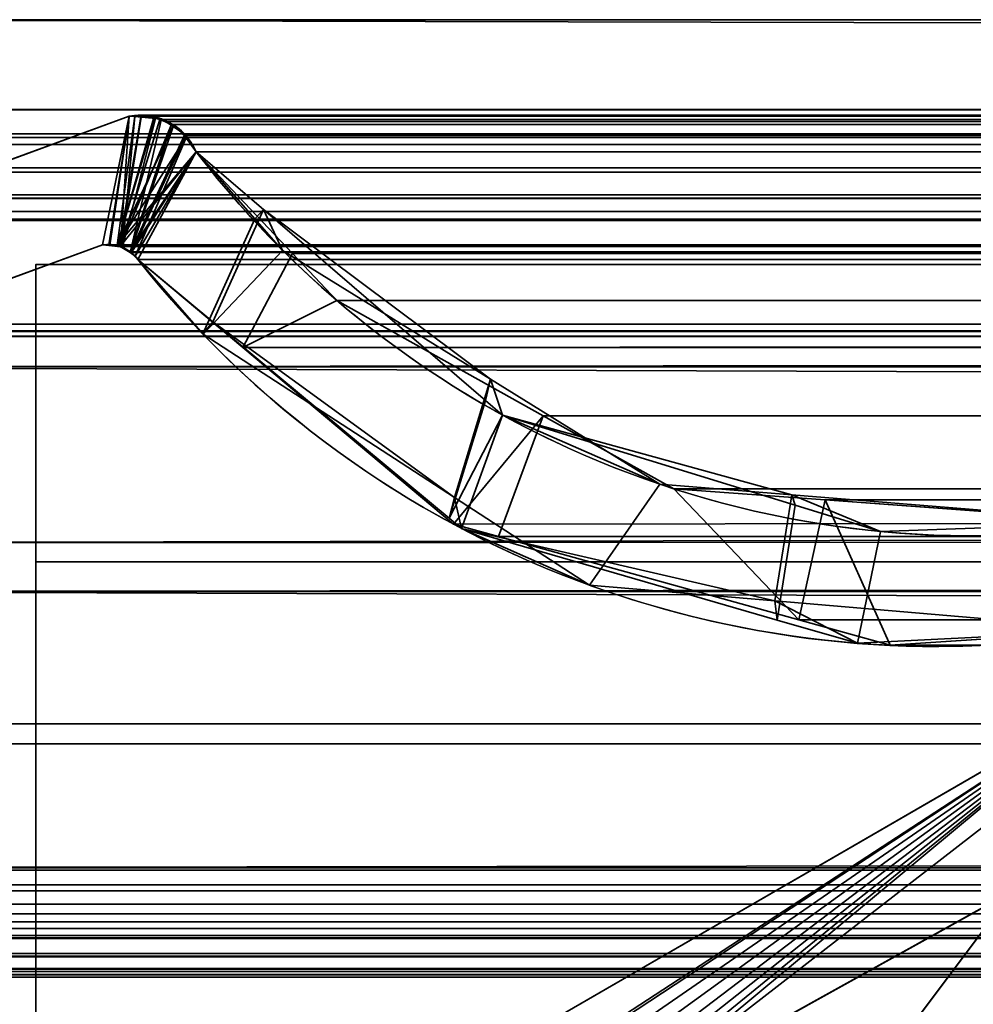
# Model space of a CAD drawing. Header units: millimetres. Extents: x -508 to 6708, y -115 to 193.
# Tile 355 of 656: x 1140.89 to 1147.31, y -4.98 to 1.65. Entities that reach past the tile are written whole.
import ezdxf

# ---------------------------------------------------------------- set-up
doc = ezdxf.new("R2010")
doc.units = ezdxf.units.MM
doc.layers.add('151', color=7, linetype='Continuous', true_color=0xffffff)

# ---------------------------------------------------------------- blocks, each defined once
blk = doc.blocks.new('UG_SURFACE_002')
at = {"layer": '151', "color": 252, "linetype": 'Continuous', "lineweight": 35}
for points in [[(2057.4999, -10, 2215.25), (2057.4999, 174.4, 2215.25), (942.5, 174.4, 2215.25), (942.5, -10, 2215.25)], [(1092.5, -10, 2065.2499), (1092.5, 174.4, 2065.2499), (1907.5, 174.4, 2065.2499), (1907.5, -10, 2065.2499)]]:
    blk.add_3dface(points, dxfattribs=at)
blk = doc.blocks.new('UG_SURFACE_143')
at = {"layer": '151', "color": 7, "linetype": 'Continuous', "lineweight": 35}
for points in [[(1141, -26, 2017), (1859, -26, 2017), (1859, 0, 2017), (1141, 0, 2017)], [(1141, 0, 2), (1141, 0, 2017), (1859, 0, 2017), (1859, 0, 2)], [(1141, 0, 2), (1859, 0, 2), (1859, -2), (1141, -2)], [(1141, 0, 2017), (1141, -9, 1140.4999), (1141, -14.6043, 1140.5953), (1141, -20.1, 1142)], [(1141, 0, 2), (1141, -14, 1035), (1141, -14, 1065.0001), (1141, -9, 1116.5)], [(1141, -9, 1116.5), (1141, -9, 1140.4999), (1141, 0, 2017), (1141, 0, 2)], [(1141, -20.1, 1142), (1141, -21.5, 1142), (1141, -26, 2017), (1141, 0, 2017)], [(1141, 0, 2), (1141, -2), (1141, -9), (1141, -9, 30.5)], [(1141, 0, 2), (1141, -21, 1035), (1141, -14, 1035)], [(1141, -9, 30.5), (1141, -21, 1035), (1141, 0, 2)], [(1141, -9), (1141, -2), (1859, -2), (1859, -9)]]:
    blk.add_3dface(points, dxfattribs=at)
blk = doc.blocks.new('UG_SURFACE_148')
at = {"layer": '151', "color": 252, "linetype": 'Continuous', "lineweight": 35}
for points in [[(1135.5, -21.92, 2021.75), (1864.5, -21.92, 2021.75), (1864.5, 13.42, 2021.75), (1135.5, 13.42, 2021.75)], [(1137, -21.92, 2020.2501), (1137, 13.42, 2020.2501), (1863, 13.42, 2020.2501), (1863, -21.92, 2020.2501)]]:
    blk.add_3dface(points, dxfattribs=at)
blk = doc.blocks.new('UG_SURFACE_151')
at = {"layer": '151', "color": 252, "linetype": 'Continuous', "lineweight": 35}
for points in [[(1153, 3.0145, -6.75), (1138, 3.0145, -6.75), (1138, -16.9528, -6.75), (1862, -16.9528, -6.75)], [(1138, -16.9528, -7.75), (1138, 3.0145, -7.75), (1153, 3.0145, -7.75)], [(1153, 3.0145, -7.75), (1847, 3.0145, -7.75), (1138, -16.9528, -7.75)], [(1847, 3.0145, -7.75), (1862, 3.0145, -7.75), (1862, -16.9528, -7.75), (1138, -16.9528, -7.75)]]:
    blk.add_3dface(points, dxfattribs=at)
blk = doc.blocks.new('UG_SURFACE_154')
at = {"layer": '151', "color": 7, "linetype": 'Continuous', "lineweight": 35}
for points in [[(1139.7102, 0.295, -7.75), (1141.6266, 0.997, -7.75), (1141.4485, 0.1329, -7.75), (1139.9915, -0.4009, -7.75)], [(1139.9915, -0.4009, 2017.2584), (1141.4485, 0.1329, 2015.8014), (1141.6266, 0.997, 2015.6233), (1139.7102, 0.295, 2017.5397)], [(1141.6266, 0.997, -7.75), (1139.7102, 0.295, -7.75), (1139.7102, 0.295, 2017.5397), (1141.6266, 0.997, 2015.6233)], [(1141.49, 0.1314, -7.75), (1141.4485, 0.1329, -7.75), (1141.6266, 0.997, -7.75)], [(1141.6266, 0.997, 2015.6233), (1141.4485, 0.1329, 2015.8014), (1141.4896, 0.1281, 2015.7604)], [(1141.4896, 0.1281, 2015.7604), (1141.5676, 0.119, 2015.6825), (1141.6266, 0.997, 2015.6233)], [(1141.5467, 0.1294, -7.75), (1141.49, 0.1314, -7.75), (1141.6266, 0.997, -7.75), (1141.6646, 0.9963, -7.75)], [(1141.6646, 0.9963, -7.75), (1141.7949, 0.9939, -7.75), (1141.5467, 0.1294, -7.75)], [(1141.5467, 0.1294, -7.75), (1141.7949, 0.9939, -7.75), (1141.8027, 0.9904, -7.75)], [(1141.5676, 0.119, 2015.6825), (1141.583, 0.1172, 2015.667), (1141.6644, 0.9939, 2015.5857), (1141.6266, 0.997, 2015.6233)], [(1141.583, 0.1172, 2015.667), (1141.803, 0.9825, 2015.4469), (1141.6644, 0.9939, 2015.5857)], [(1141.6266, 0.997, -7.75), (1141.6266, 0.997, 2015.6233), (1141.6644, 0.9939, 2015.5857)], [(1141.6644, 0.9939, 2015.5857), (1141.6646, 0.9963, -7.75), (1141.6266, 0.997, -7.75)], [(1141.6646, 0.9963, -7.75), (1141.6644, 0.9939, 2015.5857), (1141.803, 0.9825, 2015.4469)], [(1141.803, 0.9825, 2015.4469), (1141.7949, 0.9939, -7.75), (1141.6646, 0.9963, -7.75)], [(1141.803, 0.9825, 2015.4469), (1141.8027, 0.9904, -7.75), (1141.7949, 0.9939, -7.75)], [(1141.5467, 0.1294, -7.75), (1141.8027, 0.9904, -7.75), (1141.9244, 0.9346, -7.75)], [(1141.5467, 0.1294, -7.75), (1141.9244, 0.9346, -7.75), (1141.9448, 0.9253, -7.75), (1142.0082, 0.8542, -7.75)], [(1141.8447, 0.979, 2015.4052), (1141.803, 0.9825, 2015.4469), (1141.583, 0.1172, 2015.667), (1141.634, 0.0805, 2015.6159)], [(1141.634, 0.0805, 2015.6159), (1141.9225, 0.9273, 2015.3277), (1141.8447, 0.979, 2015.4052)], [(1142.0023, 0.8741, 2015.2476), (1141.9225, 0.9273, 2015.3277), (1141.634, 0.0805, 2015.6159)], [(1141.8027, 0.9904, -7.75), (1141.803, 0.9825, 2015.4469), (1141.8447, 0.979, 2015.4052)], [(1141.8447, 0.979, 2015.4052), (1141.9244, 0.9346, -7.75), (1141.8027, 0.9904, -7.75)], [(1141.8447, 0.979, 2015.4052), (1141.9225, 0.9273, 2015.3277), (1141.9244, 0.9346, -7.75)], [(1141.9448, 0.9253, -7.75), (1141.9244, 0.9346, -7.75), (1141.9225, 0.9273, 2015.3277)], [(1141.9448, 0.9253, -7.75), (1141.9225, 0.9273, 2015.3277), (1142.0023, 0.8741, 2015.2476)], [(1141.634, 0.0805, 2015.6159), (1141.6675, 0.0564, 2015.5826), (1142.013, 0.8578, 2015.2371), (1142.0023, 0.8741, 2015.2476)], [(1142.0023, 0.8741, 2015.2476), (1142.0082, 0.8542, -7.75), (1141.9448, 0.9253, -7.75)], [(1142.0023, 0.8741, 2015.2476), (1142.013, 0.8578, 2015.2371), (1142.0082, 0.8542, -7.75)], [(1142.0082, 0.8542, -7.75), (1142.058, 0.7985, -7.75), (1142.0786, 0.7573, -7.75), (1141.5467, 0.1294, -7.75)], [(1142.0786, 0.7573, 2015.1713), (1142.013, 0.8578, 2015.2371), (1141.6675, 0.0564, 2015.5826)], [(1142.0082, 0.8542, -7.75), (1142.013, 0.8578, 2015.2371), (1142.0786, 0.7573, 2015.1713)], [(1142.0786, 0.7573, 2015.1713), (1142.058, 0.7985, -7.75), (1142.0082, 0.8542, -7.75)], [(1142.0786, 0.7573, 2015.1713), (1142.0786, 0.7573, -7.75), (1142.058, 0.7985, -7.75)], [(1141.5663, 0.12, -7.75), (1141.5467, 0.1294, -7.75), (1142.0786, 0.7573, -7.75)], [(1142.0786, 0.7573, -7.75), (1141.634, 0.0875, -7.75), (1141.5663, 0.12, -7.75)], [(1141.6357, 0.0858, -7.75), (1141.634, 0.0875, -7.75), (1142.0786, 0.7573, -7.75)], [(1141.6857, 0.0331, -7.75), (1141.6357, 0.0858, -7.75), (1142.0786, 0.7573, -7.75)], [(1142.0786, 0.7573, 2015.1713), (1141.6675, 0.0564, 2015.5826), (1141.6857, 0.0331, 2015.5642)], [(1142.0786, 0.7573, -7.75), (1142.5296, 0.3698, -7.75), (1142.1908, -0.3864, -7.75), (1141.6857, 0.0331, -7.75)], [(1141.6857, 0.0331, 2015.5642), (1142.1233, -0.4676, 2015.1267), (1142.4729, 0.3078, 2014.7772), (1142.0786, 0.7573, 2015.1713)], [(1142.0786, 0.7573, -7.75), (1142.0786, 0.7573, 2015.1713), (1142.4729, 0.3078, 2014.7772)], [(1142.4729, 0.3078, 2014.7772), (1142.5296, 0.3698, -7.75), (1142.0786, 0.7573, -7.75)], [(1143.7792, -1.7056, -7.75), (1142.1908, -0.3864, -7.75), (1142.5296, 0.3698, -7.75), (1144.0252, -0.9154, -7.75)], [(1142.5296, 0.3698, -7.75), (1142.4729, 0.3078, 2014.7772), (1142.6595, 0.0948, 2014.5905)], [(1142.5296, 0.3698, -7.75), (1142.6595, 0.0948, 2014.5905), (1144.0574, -0.7716, 2013.1927)], [(1144.0574, -0.7716, 2013.1927), (1144.0252, -0.9154, -7.75), (1142.5296, 0.3698, -7.75)], [(1142.1233, -0.4676, 2015.1267), (1142.1247, -0.4691, 2015.1253), (1142.6595, 0.0948, 2014.5905), (1142.4729, 0.3078, 2014.7772)], [(1141.4485, 0.1329, 2015.8014), (1139.9915, -0.4009, 2017.2584), (1139.9915, -0.4009, -7.75), (1141.4485, 0.1329, -7.75)], [(1141.4485, 0.1329, -7.75), (1141.49, 0.1314, -7.75), (1141.4896, 0.1281, 2015.7604)], [(1141.4896, 0.1281, 2015.7604), (1141.4485, 0.1329, 2015.8014), (1141.4485, 0.1329, -7.75)], [(1141.5676, 0.119, 2015.6825), (1141.4896, 0.1281, 2015.7604), (1141.49, 0.1314, -7.75)], [(1141.49, 0.1314, -7.75), (1141.5467, 0.1294, -7.75), (1141.5676, 0.119, 2015.6825)], [(1141.5467, 0.1294, -7.75), (1141.5663, 0.12, -7.75), (1141.5676, 0.119, 2015.6825)], [(1141.5663, 0.12, -7.75), (1141.634, 0.0875, -7.75), (1141.634, 0.0805, 2015.6159)], [(1141.634, 0.0805, 2015.6159), (1141.583, 0.1172, 2015.667), (1141.5663, 0.12, -7.75)], [(1141.583, 0.1172, 2015.667), (1141.5676, 0.119, 2015.6825), (1141.5663, 0.12, -7.75)], [(1141.634, 0.0875, -7.75), (1141.6357, 0.0858, -7.75), (1141.634, 0.0805, 2015.6159)], [(1141.6675, 0.0564, 2015.5826), (1141.634, 0.0805, 2015.6159), (1141.6357, 0.0858, -7.75)], [(1141.6357, 0.0858, -7.75), (1141.6857, 0.0331, -7.75), (1141.6857, 0.0331, 2015.5642)], [(1141.6857, 0.0331, 2015.5642), (1141.6675, 0.0564, 2015.5826), (1141.6357, 0.0858, -7.75)], [(1144.0574, -0.7716, 2013.1927), (1142.6595, 0.0948, 2014.5905), (1142.1247, -0.4691, 2015.1253), (1143.8155, -1.5667, 2013.4344)], [(1141.6857, 0.0331, -7.75), (1142.1908, -0.3864, -7.75), (1142.1233, -0.4676, 2015.1267)], [(1142.1233, -0.4676, 2015.1267), (1141.6857, 0.0331, 2015.5642), (1141.6857, 0.0331, -7.75)], [(1142.1247, -0.4691, 2015.1253), (1142.1233, -0.4676, 2015.1267), (1142.1908, -0.3864, -7.75)], [(1143.8155, -1.5667, 2013.4344), (1142.1247, -0.4691, 2015.1253), (1142.1908, -0.3864, -7.75)], [(1142.1908, -0.3864, -7.75), (1143.7792, -1.7056, -7.75), (1143.8155, -1.5667, 2013.4344)], [(1143.8155, -1.5667, 2013.4344), (1144.7242, -2.1567, 2012.5258), (1145.1973, -1.4782, 2012.0528), (1144.0574, -0.7716, 2013.1927)], [(1144.1391, -1.0133, -7.75), (1144.0252, -0.9154, -7.75), (1144.0574, -0.7716, 2013.1927)], [(1144.1391, -1.0133, -7.75), (1144.0574, -0.7716, 2013.1927), (1145.1973, -1.4782, 2012.0528)], [(1144.0252, -0.9154, -7.75), (1144.1391, -1.0133, -7.75), (1143.7792, -1.7056, -7.75)], [(1143.8637, -1.7759, -7.75), (1143.7792, -1.7056, -7.75), (1144.1391, -1.0133, -7.75)], [(1144.1391, -1.0133, -7.75), (1146.1076, -1.6191, -7.75), (1145.9875, -2.391, -7.75), (1143.8637, -1.7759, -7.75)], [(1144.1391, -1.0133, -7.75), (1145.1973, -1.4782, 2012.0528), (1146.086, -1.55, 2011.1639)], [(1146.086, -1.55, 2011.1639), (1146.1076, -1.6191, -7.75), (1144.1391, -1.0133, -7.75)], [(1152.2764, -1.597, -7.75), (1144.8995, -5.6975, -7.75), (1149.2902, -2.2961, -7.75), (1151.4056, -1.0688, -7.75)], [(1151.4056, -1.0688, 2005.8444), (1149.2902, -2.2961, 2007.9598), (1144.8995, -5.6975, 2012.3506), (1152.2764, -1.597, 2004.9736)], [(1146.086, -1.55, 2011.1639), (1145.1973, -1.4782, 2012.0528), (1144.7242, -2.1567, 2012.5258), (1145.9713, -2.2622, 2011.2789)], [(1143.8155, -1.5667, 2013.4344), (1143.7792, -1.7056, -7.75), (1143.8637, -1.7759, -7.75)], [(1144.7242, -2.1567, 2012.5258), (1143.8155, -1.5667, 2013.4344), (1143.8637, -1.7759, -7.75)], [(1145.9713, -2.2622, 2011.2789), (1148.2856, -2.4582, 2008.9643), (1148.3876, -1.7357, 2008.8625), (1146.086, -1.55, 2011.1639)], [(1146.6807, -1.7956, -7.75), (1146.086, -1.55, 2011.1639), (1148.3876, -1.7357, 2008.8625)], [(1146.6807, -1.7956, -7.75), (1146.1076, -1.6191, -7.75), (1146.086, -1.55, 2011.1639)], [(1152.2764, -1.597, 2004.9736), (1144.8995, -5.6975, 2012.3506), (1144.8995, -5.6975, -7.75), (1152.2764, -1.597, -7.75)], [(1146.1076, -1.6191, -7.75), (1146.6807, -1.7956, -7.75), (1146.526, -2.547, -7.75), (1145.9875, -2.391, -7.75)], [(1143.8637, -1.7759, -7.75), (1145.9875, -2.391, -7.75), (1145.9713, -2.2622, 2011.2789)], [(1145.9713, -2.2622, 2011.2789), (1144.7242, -2.1567, 2012.5258), (1143.8637, -1.7759, -7.75)], [(1148.2856, -2.4582, -7.75), (1146.526, -2.547, -7.75), (1146.6807, -1.7956, -7.75), (1148.3876, -1.7357, -7.75)], [(1148.3876, -1.7357, 2008.8625), (1148.3876, -1.7357, -7.75), (1146.6807, -1.7956, -7.75)], [(1148.3175, -2.8586, -7.75), (1148.3632, -2.8237, -7.75), (1149.2902, -2.2961, -7.75), (1144.8995, -5.6975, -7.75)], [(1144.8995, -5.6975, 2012.3506), (1149.2902, -2.2961, 2007.9598), (1148.3175, -2.8586, 2008.9326)], [(1145.9713, -2.2622, 2011.2789), (1145.9875, -2.391, -7.75), (1146.526, -2.547, -7.75)], [(1148.2856, -2.4582, 2008.9643), (1145.9713, -2.2622, 2011.2789), (1146.526, -2.547, -7.75)], [(1146.526, -2.547, -7.75), (1148.2856, -2.4582, -7.75), (1148.2856, -2.4582, 2008.9643)], [(1144.5317, -5.0486, 2012.7182), (1148.3175, -2.8586, 2008.9326), (1148.3175, -2.8586, -7.75), (1144.5317, -5.0486, -7.75)], [(1144.5317, -5.0486, -7.75), (1148.3175, -2.8586, -7.75), (1144.8995, -5.6975, -7.75), (1144.7798, -5.7371, -7.75)], [(1144.8995, -5.6975, 2012.3506), (1148.3175, -2.8586, 2008.9326), (1144.5317, -5.0486, 2012.7182)]]:
    blk.add_3dface(points, dxfattribs=at)
blk = doc.blocks.new('UG_SURFACE_155')
at = {"layer": '151', "color": 7, "linetype": 'Continuous', "lineweight": 35}
for points in [[(1138.7951, 1.0412, 2018.4548), (1138.8776, 3.9715, 2018.3723), (1861.1224, 3.9715, 2018.3723), (1861.2049, 1.0412, 2018.4548)], [(1862.1695, 0.0733, 2019.4194), (1137.825, 1.6459, 2019.4249), (1137.7392, -0.6892, 2019.5107)], [(1862.1695, 0.0733, 2019.4194), (1862.175, 1.6459, 2019.4249), (1137.825, 1.6459, 2019.4249)], [(1138.7951, 1.0412, 2018.4548), (1861.2012, 0.9603, 2018.4512), (1861.1883, 0.8784, 2018.4383)], [(1138.7951, 1.0412, 2018.4548), (1861.2049, 1.0412, 2018.4548), (1861.2012, 0.9603, 2018.4512)], [(1861.1883, 0.8784, 2018.4383), (1138.8117, 0.8784, 2018.4383), (1138.7951, 1.0412, 2018.4548)], [(1139.7102, 0.295, 2017.5397), (1141.6266, 0.997, 2015.6233), (1141.4485, 0.1329, 2015.8014), (1139.9915, -0.4009, 2017.2584)], [(1141.6266, 0.997, 2015.6233), (1139.7102, 0.295, 2017.5397), (1860.2898, 0.295, 2017.5397), (1858.3734, 0.997, 2015.6233)], [(1141.4968, 0.1297, 2015.7533), (1141.4485, 0.1329, 2015.8014), (1141.6266, 0.997, 2015.6233)], [(1141.6266, 0.997, 2015.6233), (1141.7067, 1.0043, 2015.5432), (1141.5606, 0.1255, 2015.6894), (1141.4968, 0.1297, 2015.7533)], [(1141.5691, 0.1208, 2015.6808), (1141.5606, 0.1255, 2015.6894), (1141.7067, 1.0043, 2015.5432), (1141.709, 1.0038, 2015.5411)], [(1141.709, 1.0038, 2015.5411), (1141.8332, 0.974, 2015.4169), (1141.5691, 0.1208, 2015.6808)], [(1141.7067, 1.0043, 2015.5432), (1141.6266, 0.997, 2015.6233), (1858.3734, 0.997, 2015.6233)], [(1141.7067, 1.0043, 2015.5432), (1858.3734, 0.997, 2015.6233), (1858.2933, 1.0043, 2015.5432)], [(1858.2933, 1.0043, 2015.5432), (1858.291, 1.0038, 2015.5411), (1141.709, 1.0038, 2015.5411), (1141.7067, 1.0043, 2015.5432)], [(1141.709, 1.0038, 2015.5411), (1858.291, 1.0038, 2015.5411), (1858.1668, 0.974, 2015.4169), (1141.8332, 0.974, 2015.4169)], [(1141.5691, 0.1208, 2015.6808), (1141.8332, 0.974, 2015.4169), (1141.8852, 0.9616, 2015.3649), (1141.9122, 0.941, 2015.3377)], [(1141.6334, 0.0854, 2015.6167), (1141.5691, 0.1208, 2015.6808), (1141.9122, 0.941, 2015.3377)], [(1141.9122, 0.941, 2015.3377), (1142.0065, 0.8695, 2015.2435), (1141.6433, 0.08, 2015.6066), (1141.6334, 0.0854, 2015.6167)], [(1141.8852, 0.9616, 2015.3649), (1141.8332, 0.974, 2015.4169), (1858.1668, 0.974, 2015.4169)], [(1141.8852, 0.9616, 2015.3649), (1858.1668, 0.974, 2015.4169), (1858.1148, 0.9616, 2015.3649)], [(1858.1148, 0.9616, 2015.3649), (1141.9122, 0.941, 2015.3377), (1141.8852, 0.9616, 2015.3649)], [(1858.1148, 0.9616, 2015.3649), (1858.0878, 0.941, 2015.3377), (1141.9122, 0.941, 2015.3377)], [(1142.0065, 0.8695, 2015.2435), (1141.9122, 0.941, 2015.3377), (1858.0878, 0.941, 2015.3377)], [(1142.0065, 0.8695, 2015.2435), (1858.0878, 0.941, 2015.3377), (1857.9935, 0.8695, 2015.2435)], [(1138.8117, 0.8784, 2018.4383), (1861.1883, 0.8784, 2018.4383), (1861.1794, 0.8544, 2018.4293)], [(1861.1794, 0.8544, 2018.4293), (1138.8186, 0.8526, 2018.4314), (1138.8117, 0.8784, 2018.4383)], [(1141.6433, 0.08, 2015.6066), (1142.0065, 0.8695, 2015.2435), (1142.0085, 0.8664, 2015.2414)], [(1142.0085, 0.8664, 2015.2414), (1142.0786, 0.7573, 2015.1713), (1141.6433, 0.08, 2015.6066)], [(1857.9935, 0.8695, 2015.2435), (1142.0085, 0.8664, 2015.2414), (1142.0065, 0.8695, 2015.2435)], [(1857.9935, 0.8695, 2015.2435), (1857.9915, 0.8664, 2015.2414), (1142.0085, 0.8664, 2015.2414)], [(1142.0085, 0.8664, 2015.2414), (1857.9915, 0.8664, 2015.2414), (1857.9214, 0.7573, 2015.1713), (1142.0786, 0.7573, 2015.1713)], [(1138.8309, 0.8061, 2018.4193), (1138.8186, 0.8526, 2018.4314), (1861.1794, 0.8544, 2018.4293)], [(1138.8309, 0.8061, 2018.4193), (1861.1794, 0.8544, 2018.4293), (1861.1114, 0.6712, 2018.3613)], [(1138.8309, 0.8061, 2018.4193), (1861.1114, 0.6712, 2018.3613), (1861.0958, 0.65, 2018.3458)], [(1861.0958, 0.65, 2018.3458), (1138.905, 0.6498, 2018.3451), (1138.8309, 0.8061, 2018.4193)], [(1141.6857, 0.0331, 2015.5642), (1141.6433, 0.08, 2015.6066), (1142.0786, 0.7573, 2015.1713)], [(1142.0786, 0.7573, 2015.1713), (1142.7251, 0.074, 2014.5249), (1142.3917, -0.5588, 2014.8582), (1141.6857, 0.0331, 2015.5642)], [(1142.0786, 0.7573, 2015.1713), (1857.9214, 0.7573, 2015.1713), (1857.2749, 0.074, 2014.5249), (1142.7251, 0.074, 2014.5249)], [(1138.905, 0.6498, 2018.3451), (1861.0958, 0.65, 2018.3458), (1860.993, 0.5104, 2018.2431)], [(1138.9185, 0.6214, 2018.3315), (1138.905, 0.6498, 2018.3451), (1860.993, 0.5104, 2018.2431)], [(1138.9185, 0.6214, 2018.3315), (1860.993, 0.5104, 2018.2431), (1860.9424, 0.4748, 2018.1923)], [(1860.9424, 0.4748, 2018.1923), (1139.0568, 0.4692, 2018.1932), (1138.9185, 0.6214, 2018.3315)], [(1139.079, 0.4448, 2018.1711), (1139.0568, 0.4692, 2018.1932), (1860.9424, 0.4748, 2018.1923)], [(1139.079, 0.4448, 2018.1711), (1860.9424, 0.4748, 2018.1923), (1860.7571, 0.3446, 2018.007)], [(1139.079, 0.4448, 2018.1711), (1860.7571, 0.3446, 2018.007), (1860.7485, 0.3429, 2017.9985)], [(1860.7485, 0.3429, 2017.9985), (1139.2545, 0.3554, 2017.9956), (1139.079, 0.4448, 2018.1711)], [(1139.3539, 0.3048, 2017.8962), (1139.2545, 0.3554, 2017.9956), (1860.7485, 0.3429, 2017.9985)], [(1139.47, 0.3016, 2017.7801), (1139.3539, 0.3048, 2017.8962), (1860.7485, 0.3429, 2017.9985)], [(1860.7485, 0.3429, 2017.9985), (1860.5286, 0.3, 2017.7786), (1139.47, 0.3016, 2017.7801)], [(1139.47, 0.3016, 2017.7801), (1860.5286, 0.3, 2017.7786), (1860.4199, 0.2788, 2017.6699)], [(1139.7102, 0.295, 2017.5397), (1139.47, 0.3016, 2017.7801), (1860.4199, 0.2788, 2017.6699)], [(1860.4199, 0.2788, 2017.6699), (1860.2898, 0.295, 2017.5397), (1139.7102, 0.295, 2017.5397)], [(1858.5515, 0.1329, 2015.8014), (1860.0085, -0.4009, 2017.2584), (1139.9915, -0.4009, 2017.2584), (1141.4485, 0.1329, 2015.8014)], [(1858.5515, 0.1329, 2015.8014), (1141.4485, 0.1329, 2015.8014), (1141.4968, 0.1297, 2015.7533)], [(1858.5011, 0.1363, 2015.7511), (1141.4968, 0.1297, 2015.7533), (1141.5606, 0.1255, 2015.6894)], [(1858.5011, 0.1363, 2015.7511), (1858.5031, 0.1361, 2015.753), (1141.4968, 0.1297, 2015.7533)], [(1141.4968, 0.1297, 2015.7533), (1858.5031, 0.1361, 2015.753), (1858.5515, 0.1329, 2015.8014)], [(1141.5606, 0.1255, 2015.6894), (1858.4315, 0.1144, 2015.6815), (1858.5011, 0.1363, 2015.7511)], [(1137.7392, -0.6892, 2019.5107), (1862.2143, -0.6902, 2019.4643), (1862.1695, 0.0733, 2019.4194)], [(1141.5606, 0.1255, 2015.6894), (1141.5691, 0.1208, 2015.6808), (1858.4315, 0.1144, 2015.6815)], [(1858.3826, 0.0991, 2015.6326), (1141.5691, 0.1208, 2015.6808), (1141.6334, 0.0854, 2015.6167)], [(1858.3826, 0.0991, 2015.6326), (1858.4315, 0.1144, 2015.6815), (1141.5691, 0.1208, 2015.6808)], [(1141.6334, 0.0854, 2015.6167), (1858.3674, 0.0844, 2015.6174), (1858.3826, 0.0991, 2015.6326)], [(1858.3674, 0.0844, 2015.6174), (1141.6334, 0.0854, 2015.6167), (1141.6433, 0.08, 2015.6066)], [(1141.6433, 0.08, 2015.6066), (1858.3143, 0.0331, 2015.5642), (1858.3674, 0.0844, 2015.6174)], [(1141.6433, 0.08, 2015.6066), (1141.6857, 0.0331, 2015.5642), (1858.3143, 0.0331, 2015.5642)], [(1142.7251, 0.074, 2014.5249), (1143.0248, -0.2428, 2014.2252), (1142.3917, -0.5588, 2014.8582)], [(1143.0248, -0.2428, 2014.2252), (1142.7251, 0.074, 2014.5249), (1857.2749, 0.074, 2014.5249)], [(1143.0248, -0.2428, 2014.2252), (1857.2749, 0.074, 2014.5249), (1856.9752, -0.2428, 2014.2252)], [(1858.3143, 0.0331, 2015.5642), (1141.6857, 0.0331, 2015.5642), (1142.3917, -0.5588, 2014.8582)], [(1142.3917, -0.5588, 2014.8582), (1857.6423, -0.6579, 2014.8923), (1858.3143, 0.0331, 2015.5642)], [(1143.8079, -1.7461, 2013.4423), (1142.3917, -0.5588, 2014.8582), (1143.0248, -0.2428, 2014.2252), (1144.4113, -1.0174, 2012.8386)], [(1856.9752, -0.2428, 2014.2252), (1855.5887, -1.0174, 2012.8386), (1144.4113, -1.0174, 2012.8386), (1143.0248, -0.2428, 2014.2252)], [(1138.7697, -1.8721, 2018.4803), (1861.1926, -0.4501, 2018.4426), (1861.187, -1.4242, 2018.4369)], [(1138.7697, -1.8721, 2018.4803), (1138.8074, -0.4501, 2018.4426), (1861.1926, -0.4501, 2018.4426)], [(1138.8124, -0.4479, 2018.4376), (1861.1876, -0.4479, 2018.4376), (1861.1926, -0.4501, 2018.4426), (1138.8074, -0.4501, 2018.4426)], [(1861.1853, -0.4469, 2018.4352), (1138.8124, -0.4479, 2018.4376), (1138.8147, -0.4469, 2018.4352)], [(1861.1853, -0.4469, 2018.4352), (1861.1876, -0.4479, 2018.4376), (1138.8124, -0.4479, 2018.4376)], [(1138.8147, -0.4469, 2018.4352), (1138.8216, -0.4472, 2018.4283), (1861.1785, -0.4472, 2018.4286)], [(1861.1785, -0.4472, 2018.4286), (1861.1853, -0.4469, 2018.4352), (1138.8147, -0.4469, 2018.4352)], [(1138.8216, -0.4472, 2018.4283), (1138.8431, -0.4483, 2018.4069), (1861.1569, -0.4482, 2018.4071)], [(1861.1569, -0.4482, 2018.4071), (1861.1785, -0.4472, 2018.4286), (1138.8216, -0.4472, 2018.4283)], [(1861.1029, -0.4506, 2018.353), (1861.1569, -0.4482, 2018.4071), (1138.8431, -0.4483, 2018.4069)], [(1138.8431, -0.4483, 2018.4069), (1138.8972, -0.4509, 2018.3527), (1861.1029, -0.4506, 2018.353)], [(1860.4814, -0.4784, 2017.7314), (1861.1029, -0.4506, 2018.353), (1138.8972, -0.4509, 2018.3527)], [(1138.8972, -0.4509, 2018.3527), (1139.5192, -0.4812, 2017.731), (1860.4814, -0.4784, 2017.7314)], [(1139.577, -0.484, 2017.673), (1860.0085, -0.4009, 2017.2584), (1860.3992, -0.4821, 2017.6492)], [(1139.577, -0.484, 2017.673), (1139.9915, -0.4009, 2017.2584), (1860.0085, -0.4009, 2017.2584)], [(1860.3992, -0.4821, 2017.6492), (1860.4814, -0.4784, 2017.7314), (1139.5192, -0.4812, 2017.731)], [(1860.3992, -0.4821, 2017.6492), (1139.5192, -0.4812, 2017.731), (1139.577, -0.484, 2017.673)], [(1857.3426, -0.9661, 2014.5926), (1142.3917, -0.5588, 2014.8582), (1143.8079, -1.7461, 2013.4423)], [(1857.3426, -0.9661, 2014.5926), (1857.6423, -0.6579, 2014.8923), (1142.3917, -0.5588, 2014.8582)], [(1862.3573, -3.122, 2019.6073), (1137.7392, -0.6892, 2019.5107), (1137.651, -3.0879, 2019.5992)], [(1862.3573, -3.122, 2019.6073), (1862.2143, -0.6902, 2019.4643), (1137.7392, -0.6892, 2019.5107)], [(1857.3426, -0.9661, 2014.5926), (1143.8079, -1.7461, 2013.4423), (1144.1107, -1.8301, 2013.1392)], [(1144.1107, -1.8301, 2013.1392), (1855.8663, -1.7668, 2013.1164), (1857.3426, -0.9661, 2014.5926)], [(1144.4113, -1.0174, 2012.8386), (1144.1107, -1.8301, 2013.1392), (1143.8079, -1.7461, 2013.4423)], [(1144.4113, -1.0174, 2012.8386), (1145.2919, -1.5094, 2011.9581), (1146.1316, -2.3904, 2011.1184), (1144.1107, -1.8301, 2013.1392)], [(1144.4113, -1.0174, 2012.8386), (1855.5887, -1.0174, 2012.8386), (1854.7081, -1.5094, 2011.9581)], [(1145.2919, -1.5094, 2011.9581), (1144.4113, -1.0174, 2012.8386), (1854.7081, -1.5094, 2011.9581)], [(1152.2764, -1.597, 2004.9736), (1144.8995, -5.6975, 2012.3506), (1149.2902, -2.2961, 2007.9598), (1151.4056, -1.0688, 2005.8444)], [(1861.187, -1.4242, 2018.4369), (1138.6945, -2.2, 2018.5554), (1138.7697, -1.8721, 2018.4803)], [(1861.187, -1.4242, 2018.4369), (1861.3462, -2.1825, 2018.5962), (1138.6945, -2.2, 2018.5554)], [(1146.1316, -2.3904, 2011.1184), (1145.2919, -1.5094, 2011.9581), (1146.3102, -1.5839, 2010.9398)], [(1854.7081, -1.5094, 2011.9581), (1853.6898, -1.5839, 2010.9398), (1146.3102, -1.5839, 2010.9398), (1145.2919, -1.5094, 2011.9581)], [(1146.7457, -2.5607, 2010.5042), (1146.1316, -2.3904, 2011.1184), (1146.3102, -1.5839, 2010.9398)], [(1146.3102, -1.5839, 2010.9398), (1148.3876, -1.7357, 2008.8625), (1148.2856, -2.4582, 2008.9643), (1146.7457, -2.5607, 2010.5042)], [(1146.3102, -1.5839, 2010.9398), (1853.6898, -1.5839, 2010.9398), (1851.6124, -1.7357, 2008.8625), (1148.3876, -1.7357, 2008.8625)], [(1847.7236, -1.597, 2004.9736), (1855.1005, -5.6975, 2012.3506), (1144.8995, -5.6975, 2012.3506), (1152.2764, -1.597, 2004.9736)], [(1854.9417, -2.2682, 2012.1918), (1855.8663, -1.7668, 2013.1164), (1144.1107, -1.8301, 2013.1392)], [(1144.1107, -1.8301, 2013.1392), (1146.1316, -2.3904, 2011.1184), (1853.879, -2.3308, 2011.1289)], [(1853.879, -2.3308, 2011.1289), (1854.9417, -2.2682, 2012.1918), (1144.1107, -1.8301, 2013.1392)], [(1138.6945, -2.2, 2018.5554), (1861.3462, -2.1825, 2018.5962), (1861.8258, -4.4654, 2019.0759)], [(1861.8258, -4.4654, 2019.0759), (1138.1754, -4.4656, 2019.0747), (1138.6945, -2.2, 2018.5554)], [(1148.3175, -2.8586, 2008.9326), (1148.3696, -2.8172, 2008.8804), (1149.2902, -2.2961, 2007.9598), (1144.8995, -5.6975, 2012.3506)], [(1853.879, -2.3308, 2011.1289), (1146.1316, -2.3904, 2011.1184), (1146.7457, -2.5607, 2010.5042)], [(1853.879, -2.3308, 2011.1289), (1146.7457, -2.5607, 2010.5042), (1148.2856, -2.4582, 2008.9643)], [(1144.3568, -5.4634, 2012.8932), (1144.3539, -5.441, 2012.8961), (1148.3175, -2.8586, 2008.9326)], [(1144.4434, -5.1271, 2012.8067), (1144.5317, -5.0486, 2012.7182), (1148.3175, -2.8586, 2008.9326), (1144.3539, -5.441, 2012.8961)], [(1148.3175, -2.8586, 2008.9326), (1144.3998, -5.5617, 2012.8503), (1144.3923, -5.5523, 2012.8577), (1144.3568, -5.4634, 2012.8932)], [(1148.3175, -2.8586, 2008.9326), (1144.4683, -5.6469, 2012.7816), (1144.3998, -5.5617, 2012.8503)], [(1148.3175, -2.8586, 2008.9326), (1144.5671, -5.706, 2012.6829), (1144.4724, -5.6518, 2012.7778), (1144.4683, -5.6469, 2012.7816)], [(1855.4683, -5.0486, 2012.7182), (1851.6825, -2.8586, 2008.9326), (1148.3175, -2.8586, 2008.9326), (1144.5317, -5.0486, 2012.7182)], [(1144.6767, -5.735, 2012.5732), (1144.6013, -5.7255, 2012.6486), (1144.5671, -5.706, 2012.6829), (1148.3175, -2.8586, 2008.9326)], [(1144.7871, -5.7307, 2012.4631), (1144.7438, -5.7435, 2012.5062), (1144.6767, -5.735, 2012.5732), (1148.3175, -2.8586, 2008.9326)], [(1148.3175, -2.8586, 2008.9326), (1144.8995, -5.6975, 2012.3506), (1144.7871, -5.7307, 2012.4631)], [(1137.651, -3.0879, 2019.5992), (1137.5993, -3.223, 2019.6507), (1862.3973, -3.2256, 2019.6474)], [(1137.651, -3.0879, 2019.5992), (1862.3973, -3.2256, 2019.6474), (1862.3573, -3.122, 2019.6073)], [(1862.3973, -3.2256, 2019.6474), (1137.5993, -3.223, 2019.6507), (1137.2817, -4.0566, 2019.9683)], [(1137.2817, -4.0566, 2019.9683), (1862.7183, -4.0566, 2019.9683), (1862.3973, -3.2256, 2019.6474)], [(1862.7634, -4.1716, 2020.0133), (1862.7251, -4.074, 2019.9752), (1137.2749, -4.074, 2019.9752), (1137.2366, -4.1716, 2020.0133)], [(1137.2749, -4.074, 2019.9752), (1862.7251, -4.074, 2019.9752), (1862.7183, -4.0566, 2019.9683), (1137.2817, -4.0566, 2019.9683)], [(1862.7787, -4.3021, 2020.0286), (1137.2318, -4.2122, 2020.0181), (1137.2213, -4.3021, 2020.0286)], [(1137.2366, -4.1716, 2020.0133), (1137.2318, -4.2122, 2020.0181), (1862.7682, -4.2122, 2020.0181)], [(1862.7787, -4.3021, 2020.0286), (1862.7682, -4.2122, 2020.0181), (1137.2318, -4.2122, 2020.0181)], [(1137.2366, -4.1716, 2020.0133), (1862.7682, -4.2122, 2020.0181), (1862.7634, -4.1716, 2020.0133)], [(1137.2213, -4.3021, 2020.0286), (1137.2303, -4.3666, 2020.0198), (1862.7697, -4.3666, 2020.0198), (1862.7787, -4.3021, 2020.0286)], [(1862.7697, -4.3666, 2020.0198), (1137.2303, -4.3666, 2020.0198), (1137.2378, -4.4209, 2020.0121)], [(1862.7622, -4.4209, 2020.0121), (1862.7697, -4.3666, 2020.0198), (1137.2378, -4.4209, 2020.0121)], [(1137.2378, -4.4209, 2020.0121), (1137.2737, -4.513, 2019.9764), (1862.7263, -4.513, 2019.9764), (1862.7622, -4.4209, 2020.0121)], [(1861.8398, -4.5319, 2019.0897), (1138.1602, -4.5319, 2019.0897), (1138.1754, -4.4656, 2019.0747)], [(1138.1754, -4.4656, 2019.0747), (1861.8258, -4.4654, 2019.0759), (1861.8398, -4.5319, 2019.0897)], [(1862.7204, -4.5281, 2019.9704), (1137.2737, -4.513, 2019.9764), (1137.2796, -4.5281, 2019.9704)], [(1862.7204, -4.5281, 2019.9704), (1862.7263, -4.513, 2019.9764), (1137.2737, -4.513, 2019.9764)], [(1137.2796, -4.5281, 2019.9704), (1137.359, -4.634, 2019.891), (1862.641, -4.634, 2019.891), (1862.7204, -4.5281, 2019.9704)], [(1138.0705, -4.6511, 2019.1796), (1861.8398, -4.5319, 2019.0897), (1861.9295, -4.6511, 2019.1796)], [(1138.0705, -4.6511, 2019.1796), (1138.1602, -4.5319, 2019.0897), (1861.8398, -4.5319, 2019.0897)], [(1862.641, -4.634, 2019.891), (1137.359, -4.634, 2019.891), (1137.3727, -4.6524, 2019.8772)], [(1862.6273, -4.6524, 2019.8772), (1862.641, -4.634, 2019.891), (1137.3727, -4.6524, 2019.8772)], [(1137.3727, -4.6524, 2019.8772), (1137.4831, -4.7332, 2019.7668), (1862.5169, -4.7332, 2019.7668), (1862.6273, -4.6524, 2019.8772)], [(1138.0633, -4.6559, 2019.1867), (1861.9367, -4.6559, 2019.1867), (1862.0602, -4.7382, 2019.3102), (1137.9398, -4.7382, 2019.3102)], [(1861.9295, -4.6511, 2019.1796), (1138.0633, -4.6559, 2019.1867), (1138.0705, -4.6511, 2019.1796)], [(1861.9295, -4.6511, 2019.1796), (1861.9367, -4.6559, 2019.1867), (1138.0633, -4.6559, 2019.1867)], [(1137.4996, -4.7378, 2019.7504), (1862.5004, -4.7378, 2019.7504), (1862.5169, -4.7332, 2019.7668), (1137.4831, -4.7332, 2019.7668)], [(1137.6394, -4.7769, 2019.6106), (1862.3606, -4.7769, 2019.6106), (1862.5004, -4.7378, 2019.7504), (1137.4996, -4.7378, 2019.7504)], [(1862.0836, -4.7538, 2019.3336), (1137.7937, -4.7758, 2019.4564), (1137.9164, -4.7538, 2019.3336)], [(1862.0836, -4.7538, 2019.3336), (1862.2063, -4.7758, 2019.4564), (1137.7937, -4.7758, 2019.4564)], [(1137.9164, -4.7538, 2019.3336), (1862.0602, -4.7382, 2019.3102), (1862.0836, -4.7538, 2019.3336)], [(1137.9164, -4.7538, 2019.3336), (1137.9398, -4.7382, 2019.3102), (1862.0602, -4.7382, 2019.3102)], [(1862.3027, -4.7931, 2019.5527), (1137.6394, -4.7769, 2019.6106), (1137.6973, -4.7931, 2019.5527)], [(1862.3027, -4.7931, 2019.5527), (1862.3606, -4.7769, 2019.6106), (1137.6394, -4.7769, 2019.6106)], [(1137.6973, -4.7931, 2019.5527), (1862.2063, -4.7758, 2019.4564), (1862.3027, -4.7931, 2019.5527)], [(1137.6973, -4.7931, 2019.5527), (1137.7937, -4.7758, 2019.4564), (1862.2063, -4.7758, 2019.4564)]]:
    blk.add_3dface(points, dxfattribs=at)

msp = doc.modelspace()

# ---------------------------------------------------------------- linework, layer by layer
at = {"layer": '151', "color": 253, "linetype": 'Continuous', "lineweight": -3}
for p, q in [((1862.175, 1.6459, 2019.425), (1137.825, 1.6459, 2019.425)), ((1138.7951, 1.0412, 2018.4549), (1861.2049, 1.0412, 2018.4549)), ((1139.7101, 0.295, 2017.5399), (1141.6266, 0.997, 2015.6234)), ((1139.7101, 0.295, -7.75), (1141.6266, 0.997, -7.75)), ((1139.7101, 0.295, 2017.5399), (1141.6266, 0.997, 2015.6234)), ((1141.6266, 0.997, -7.75), (1141.6266, 0.997, 2015.6234)), ((1141.6266, 0.997, 2015.6234), (1858.3734, 0.997, 2015.6234)), ((1138.8117, 0.8784, 2018.4383), (1861.1883, 0.8784, 2018.4383)), ((1142.0786, 0.7573, -7.75), (1142.0786, 0.7573, 2015.1714)), ((1142.0786, 0.7573, 2015.1714), (1857.9214, 0.7573, 2015.1714)), ((1139.7101, 0.295, 2017.5399), (1860.2899, 0.295, 2017.5399)), ((1139.9916, -0.4009, 2017.2584), (1141.4485, 0.1329, 2015.8015)), ((1141.4485, 0.1329, 2015.8015), (1139.9916, -0.4009, 2017.2584)), ((1141.4485, 0.1329, -7.75), (1139.9916, -0.4009, -7.75)), ((1858.5515, 0.1329, 2015.8015), (1141.4485, 0.1329, 2015.8015)), ((1141.4485, 0.1329, 2015.8015), (1141.4485, 0.1329, -7.75)), ((1141, 0, 2), (1141, -2)), ((1141.6857, 0.0331, 2015.5643), (1141.6857, 0.0331, -7.75)), ((1858.3143, 0.0331, 2015.5643), (1141.6857, 0.0331, 2015.5643)), ((1141, 0, 2), (1859, 0, 2)), ((1141, 0, 2017), (1859, 0, 2017)), ((1141, 0, 2017), (1141, -26, 2017)), ((1141, 0, 2017), (1141, 0, 2)), ((1861.1926, -0.4501, 2018.4426), (1138.8074, -0.4501, 2018.4426)), ((1860.0084, -0.4009, 2017.2584), (1139.9916, -0.4009, 2017.2584)), ((1152.2764, -1.597, -7.75), (1144.8995, -5.6975, -7.75)), ((1152.2764, -1.597, 2004.9736), (1144.8995, -5.6975, 2012.3505)), ((1144.8995, -5.6975, 2012.3505), (1152.2764, -1.597, 2004.9736)), ((1141, -2), (1141, -9)), ((1141, -2), (1859, -2)), ((1144.5317, -5.0486, 2012.7183), (1148.3175, -2.8586, 2008.9325)), ((1144.5317, -5.0486, 2012.7183), (1148.3175, -2.8586, 2008.9325)), ((1144.5317, -5.0486, -7.75), (1148.3175, -2.8586, -7.75)), ((1862.7183, -4.0566, 2019.9683), (1137.2817, -4.0566, 2019.9683)), ((1861.8398, -4.5319, 2019.0898), (1138.1602, -4.5319, 2019.0898)), ((1862.5169, -4.7332, 2019.7669), (1137.4831, -4.7332, 2019.7669))]:
    msp.add_line(p, q, dxfattribs=at)
for points in [[(1141.6266, 0.997, -7.75), (1141.8149, 1.0331, -7.75), (1142.0025, 0.9333, -7.75), (1142.0786, 0.7573, -7.75)], [(1142.0786, 0.7573, 2015.1714), (1142.0025, 0.9333, 2015.2475), (1141.8149, 1.0331, 2015.4351), (1141.6266, 0.997, 2015.6234)], [(1148.3876, -1.7357, 2008.8624), (1145.9855, -2.1357, 2011.2645), (1143.5586, -1.1772, 2013.6914), (1142.0786, 0.7573, 2015.1714)], [(1142.0786, 0.7573, -7.75), (1143.5586, -1.1772, -7.75), (1145.9855, -2.1357, -7.75), (1148.3876, -1.7357, -7.75)], [(1141.4485, 0.1329, -7.75), (1141.5402, 0.1489, -7.75), (1141.633, 0.1099, -7.75), (1141.6857, 0.0331, -7.75)], [(1141.4485, 0.1329, 2015.8015), (1141.5402, 0.1489, 2015.7098), (1141.633, 0.1099, 2015.617), (1141.6857, 0.0331, 2015.5643)], [(1141.6857, 0.0331, -7.75), (1143.2574, -1.9513, -7.75), (1145.7947, -2.9092, -7.75), (1148.2856, -2.4582, -7.75)], [(1148.2856, -2.4582, 2008.9644), (1145.7947, -2.9092, 2011.4553), (1143.2574, -1.9513, 2013.9926), (1141.6857, 0.0331, 2015.5643)]]:
    msp.add_open_spline(points, degree=3, dxfattribs=at)
for points, knots in [([(1142.0786, 0.7573, 2015.1714), (1142.06, 0.8004, 2015.19), (1142.0347, 0.8384, 2015.2153), (1141.9704, 0.9095, 2015.2796), (1141.9285, 0.94, 2015.3215), (1141.8282, 0.9899, 2015.4218), (1141.767, 1.0039, 2015.483), (1141.6799, 1.0045, 2015.5701), (1141.6531, 1.0021, 2015.5969), (1141.6266, 0.997, 2015.6234)], [0, 0, 0, 0, 0.21172, 0.21172, 0.48397, 0.48397, 0.842606, 0.842606, 1, 1, 1, 1]), ([(1148.3876, -1.7357, 2008.8624), (1147.2632, -1.923, 2009.9868), (1146.1398, -1.8246, 2011.1102), (1144.5014, -1.226, 2012.7486), (1143.9755, -0.9539, 2013.2745), (1142.9724, -0.2357, 2014.2776), (1142.4959, 0.2119, 2014.7541), (1142.0786, 0.7573, 2015.1714)], [0, 0, 0, 0, 0.5, 0.5, 0.75, 0.75, 1, 1, 1, 1]), ([(1141.4485, 0.1329, 2015.8015), (1141.4857, 0.1394, 2015.7643), (1141.5241, 0.137, 2015.7259), (1141.5895, 0.1165, 2015.6605), (1141.6179, 0.1015, 2015.6321), (1141.6587, 0.067, 2015.5913), (1141.6732, 0.0513, 2015.5768), (1141.6857, 0.0331, 2015.5643)], [0, 0, 0, 0, 0.441696, 0.441696, 0.790152, 0.790152, 1, 1, 1, 1]), ([(1141.6857, 0.0331, 2015.5643), (1142.1283, -0.5258, 2015.1217), (1142.6182, -0.9718, 2014.6318), (1143.666, -1.7016, 2013.584), (1144.2277, -1.9829, 2013.0223), (1145.9254, -2.5783, 2011.3246), (1147.1153, -2.6701, 2010.1347), (1148.2856, -2.4582, 2008.9644)], [0, 0, 0, 0, 0.25, 0.25, 0.5, 0.5, 1, 1, 1, 1])]:
    msp.add_open_spline(points, degree=3, knots=knots, dxfattribs=at)

# ---------------------------------------------------------------- block references
for name in ['UG_SURFACE_002', 'UG_SURFACE_151', 'UG_SURFACE_148', 'UG_SURFACE_154', 'UG_SURFACE_155', 'UG_SURFACE_143']:
    msp.add_blockref(name, (0, 0), dxfattribs=at)

doc.saveas('drawing.dxf')
